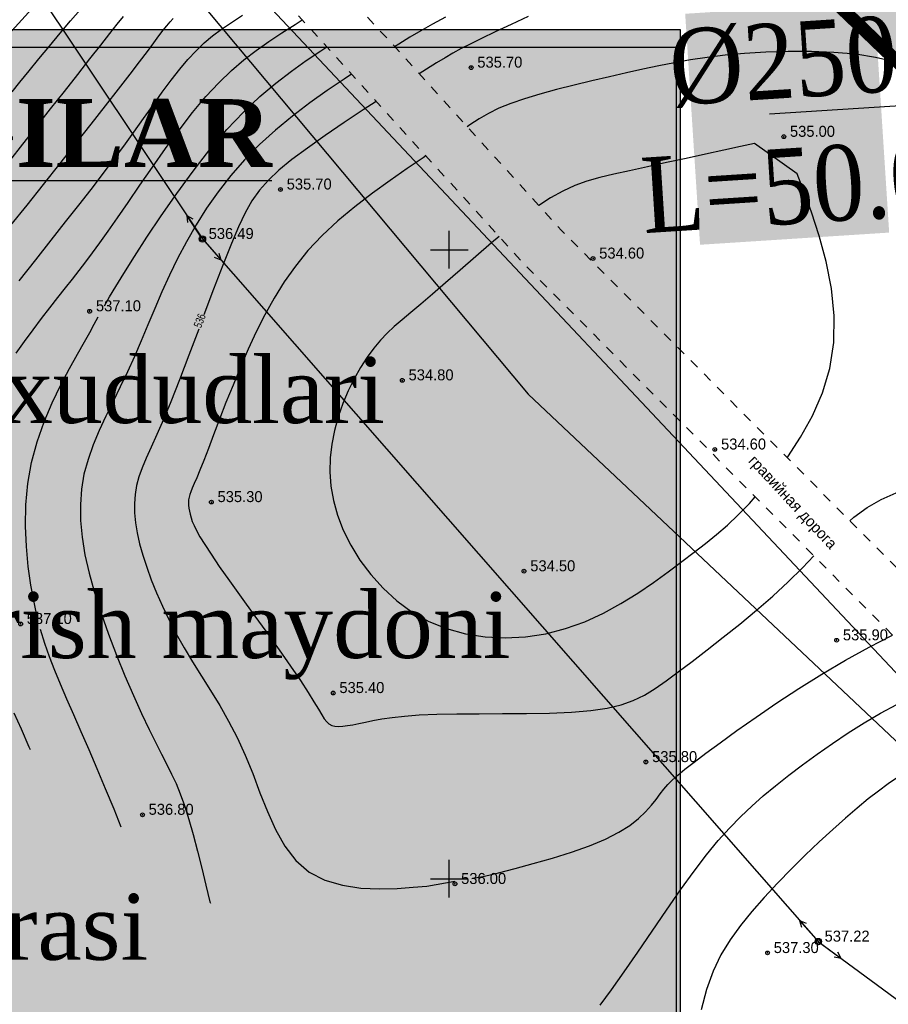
# Model space of a CAD drawing. Extents: x 0 to 362422, y 0 to 4201735.
# Tile 352 of 656: x 360266 to 360335, y 4200340 to 4200418. Entities that reach past the tile are written whole.
import ezdxf
from ezdxf import colors
from ezdxf.entities.mleader import LeaderData, LeaderLine
from ezdxf.math import Vec2, Vec3

# ---------------------------------------------------------------- set-up
doc = ezdxf.new("R2010")
doc.units = 0
doc.header["$LTSCALE"] = 0.5
doc.header["$MEASUREMENT"] = 0
doc.header["$PDMODE"] = 32
doc.header["$PDSIZE"] = 0.3
for name, pattern in [('CONTI', [0]), ('GOST2.303 6', [12, 8, -1.5, 1, -1.5]), ('Д_ТРОТ_ТРУБА', [3, 1.5, -1.5]), ('ДОРОГИ_СТРОЯЩ', [9, 8, -1])]:
    doc.linetypes.add(name, pattern=pattern)
for name, color, linetype in [('(004) Точки рельефа', 7, 'Continuous'), ('(014) Водопровод', 5, 'ИК_Водопровод -------в--------'), ('(022) Возд. Линии', 7, 'Continuous'), ('(025) Дорога', 7, 'Continuous'), ('GORIZDEFAULT', 32, 'CONTI'), ('PI_TTDEFAULT', 5, 'CONTI'), ('SETKR', 2, 'CONTI'), ('SIT_L0', 250, 'CONTI'), ('Водопровод 10', 7, 'Continuous'), ('шрифт', 1, 'Continuous')]:
    doc.layers.add(name, color=color, linetype=linetype)
doc.layers.add('(032) Горизонтали утолщенные', color=32, linetype='Continuous', lineweight=30)
doc.layers.add('.', color=7, linetype='Continuous', lineweight=15)
doc.styles.add('BM-431', font='txt')
doc.styles.add('D-431', font='txt')
doc.styles.add('SHRFT', font='TXT', dxfattribs={"width": 0.875})
doc.styles.add('Times New Roman', font='times.ttf')
doc.linetypes.add('ИК_Водопровод -------в--------', pattern='A,9,-0.6,["В",Standard,S=1.2,R=0,X=0,Y=-0.6],-1.2', length=10.8)

# ---------------------------------------------------------------- blocks, each defined once
blk = doc.blocks.new('BL_333')
at = {"color": 0}
for p, q in [((0, -1.5), (0, 1.5)), ((-1.5, 0), (1.5, 0))]:
    blk.add_line(p, q, dxfattribs=at)
blk = doc.blocks.new('S1')
at = {"layer": '(022) Возд. Линии'}
for p, q in [((-2, 0), (-1.5, 0.25)), ((-2, 0), (-1.5, -0.25)), ((0, 0), (-2, 0))]:
    blk.add_line(p, q, dxfattribs=at)
blk = doc.blocks.new('S2')
at = {"layer": '(022) Возд. Линии'}
for p, q in [((0, 0), (2, 0)), ((2, 0), (1.5, 0.25)), ((2, 0), (1.5, -0.25))]:
    blk.add_line(p, q, dxfattribs=at)
blk = doc.blocks.new('SS')
at = {"layer": '(022) Возд. Линии'}
blk.add_circle((0, 0), 0.25, dxfattribs=at)
blk = doc.blocks.new('gergrgrre')
at = {"layer": '(014) Водопровод', "flags": 128}
blk.add_lwpolyline([(360036.438, 4200773.015), (360047.098, 4200750.311), (360089.76, 4200681.101), (360107.619, 4200655.796), (360141.826, 4200594.039), (360149.345, 4200579.998), (360206.507, 4200508.61), (360230.262, 4200479.387), (360306.281, 4200388.525), (360409.154, 4200291.553), (360456.114, 4200244.191), (360490.793, 4200199.337)], dxfattribs=at)
at = {"layer": '(025) Дорога', "linetype": 'Д_ТРОТ_ТРУБА', "flags": 128}
for points in [[(360044.195, 4200796.012), (360041.816, 4200791.773), (360042.358, 4200788.304), (360046.087, 4200780.21), (360059.012, 4200755.887), (360082.266, 4200713.415), (360119.837, 4200651.911), (360154.248, 4200588.273), (360168.952, 4200565.337), (360182.618, 4200547.766), (360213.043, 4200512.044), (360268.283, 4200446.262), (360308.926, 4200401.534), (360387.369, 4200322.593), (360428.116, 4200283.497), (360457.116, 4200256.42), (360464.886, 4200245.444), (360476.507, 4200228.263), (360489.06, 4200214.493), (360499.065, 4200202.984)], [(360034.859, 4200791.392), (360036.733, 4200790.501), (360038.761, 4200786.553), (360042.501, 4200778.433), (360055.492, 4200753.988), (360078.803, 4200711.411), (360116.369, 4200649.915), (360150.8, 4200586.24), (360165.682, 4200563.025), (360179.515, 4200545.24), (360209.989, 4200509.461), (360265.27, 4200443.63), (360306.026, 4200398.778), (360384.565, 4200319.74), (360425.367, 4200280.592), (360454.087, 4200253.775), (360461.596, 4200243.167), (360473.356, 4200225.782), (360486.072, 4200211.833), (360495.233, 4200201.295)]]:
    blk.add_lwpolyline(points, dxfattribs=at)
at = {"layer": '(032) Горизонтали утолщенные', "color": 32}
for points in [[(360265.22, 4200417.41, 540), (360266.27, 4200418.58, 540), (360267.28, 4200419.68, 540), (360268.24, 4200420.67, 540), (360269.13, 4200421.55, 540), (360269.97, 4200422.3, 540), (360270.77, 4200422.97, 540), (360271.52, 4200423.55, 540), (360272.26, 4200424.08, 540), (360272.97, 4200424.57, 540), (360273.68, 4200425.04, 540), (360274.4, 4200425.51, 540), (360275.13, 4200425.99, 540), (360275.9, 4200426.48, 540), (360276.71, 4200427, 540), (360277.58, 4200427.56, 540), (360278.53, 4200428.17, 540), (360279.028, 4200428.489, 540)], [(360306.26, 4200418.54, 536), (360304.91, 4200417.91, 536), (360303.65, 4200417.32, 536), (360302.56, 4200416.8, 536), (360301.67, 4200416.36, 536), (360300.94, 4200415.99, 536), (360300.29, 4200415.64, 536), (360299.66, 4200415.27, 536), (360298.98, 4200414.86, 536), (360298.19, 4200414.36, 536), (360297.609, 4200413.989, 536)], [(360265.79, 4200397.52, 538), (360267.12, 4200399.21, 538), (360268.35, 4200400.77, 538), (360269.49, 4200402.21, 538), (360270.53, 4200403.54, 538), (360271.51, 4200404.79, 538), (360272.42, 4200405.98, 538), (360273.28, 4200407.12, 538), (360274.11, 4200408.24, 538), (360274.91, 4200409.36, 538), (360275.69, 4200410.45, 538), (360276.44, 4200411.51, 538), (360277.17, 4200412.53, 538), (360277.88, 4200413.48, 538), (360278.56, 4200414.36, 538), (360279.22, 4200415.14, 538), (360279.86, 4200415.83, 538), (360280.5, 4200416.44, 538), (360281.16, 4200417, 538), (360281.88, 4200417.53, 538), (360282.67, 4200418.08, 538), (360283.56, 4200418.66, 538)], [(360294.196, 4200411.797, 536), (360293.16, 4200411.13, 536), (360291.63, 4200410.11, 536), (360290.13, 4200409.09, 536), (360288.73, 4200408.09, 536), (360287.48, 4200407.17, 536), (360286.45, 4200406.33, 536), (360285.61, 4200405.54, 536), (360284.9, 4200404.75, 536), (360284.3, 4200403.9, 536), (360283.76, 4200402.94, 536), (360283.23, 4200401.82, 536), (360282.67, 4200400.49, 536)], [(360282.67, 4200400.49, 536), (360282, 4200398.79, 536), (360281.26, 4200396.86, 536), (360280.49, 4200394.82, 536)], [(360280.07, 4200393.69, 536), (360279.29, 4200391.63, 536), (360278.54, 4200389.67, 536), (360277.85, 4200387.91, 536)], [(360277.85, 4200387.91, 536), (360277.26, 4200386.51, 536), (360276.74, 4200385.32, 536), (360276.28, 4200384.31, 536), (360275.89, 4200383.43, 536), (360275.57, 4200382.66, 536), (360275.32, 4200381.94, 536), (360275.13, 4200381.25, 536), (360275.01, 4200380.55, 536), (360274.96, 4200379.83, 536), (360274.97, 4200379.08, 536), (360275.04, 4200378.3, 536), (360275.18, 4200377.49, 536), (360275.37, 4200376.63, 536), (360275.63, 4200375.72, 536), (360275.94, 4200374.77, 536), (360276.3, 4200373.77, 536), (360276.72, 4200372.72, 536), (360277.19, 4200371.66, 536), (360277.72, 4200370.56, 536), (360278.29, 4200369.46, 536), (360278.92, 4200368.35, 536), (360279.59, 4200367.24, 536), (360280.29, 4200366.11, 536), (360281.02, 4200364.96, 536), (360281.74, 4200363.77, 536), (360282.45, 4200362.53, 536), (360283.14, 4200361.22, 536), (360283.78, 4200359.83, 536), (360284.37, 4200358.36, 536), (360284.94, 4200356.84, 536), (360285.53, 4200355.34, 536), (360286.18, 4200353.9, 536), (360286.92, 4200352.59, 536), (360287.8, 4200351.45, 536), (360288.86, 4200350.53, 536), (360290.1, 4200349.89, 536), (360291.5, 4200349.48, 536), (360292.96, 4200349.26, 536), (360294.44, 4200349.19, 536), (360295.85, 4200349.22, 536), (360297.13, 4200349.32, 536), (360298.21, 4200349.42, 536), (360300.45, 4200349.8, 536)], [(360312.41, 4200353.14, 536), (360313.48, 4200353.69, 536), (360314.35, 4200354.24, 536), (360315.05, 4200354.79, 536), (360315.61, 4200355.33, 536), (360316.07, 4200355.84, 536), (360316.44, 4200356.31, 536), (360316.76, 4200356.74, 536), (360317.06, 4200357.12, 536), (360317.37, 4200357.48, 536), (360317.73, 4200357.84, 536), (360318.17, 4200358.24, 536), (360318.74, 4200358.7, 536), (360319.46, 4200359.27, 536), (360320.39, 4200359.97, 536), (360321.53, 4200360.81, 536), (360322.87, 4200361.79, 536), (360324.39, 4200362.85, 536), (360326.04, 4200363.98, 536), (360327.8, 4200365.13, 536), (360329.63, 4200366.27, 536), (360331.5, 4200367.37, 536), (360333.38, 4200368.4, 536), (360335.25, 4200369.35, 536)], [(360301.79, 4200350.03, 536), (360302.79, 4200350.2, 536), (360303.91, 4200350.48, 536), (360305.23, 4200350.81, 536), (360306.68, 4200351.2, 536), (360308.2, 4200351.63, 536), (360309.71, 4200352.11, 536), (360311.14, 4200352.61, 536), (360312.41, 4200353.14, 536)]]:
    blk.add_polyline3d(points, dxfattribs=at)
at = {"linetype": 'Continuous', "elevation": 1.643}
blk.add_lwpolyline([(359968.105, 4200751.148), (360144.875, 4200568.598), (360208.905, 4200501.768), (360248.135, 4200449.088), (360280.365, 4200400.868), (360329.345, 4200345.008), (360410.625, 4200285.188), (360473.125, 4200218.998), (360491.256, 4200199.541)], dxfattribs=at)
at = {"layer": 'GORIZDEFAULT', "color": 32}
for points in [[(360265.23, 4200412.55, 539.5), (360265.85, 4200413.32, 539.5), (360266.58, 4200414.22, 539.5), (360267.37, 4200415.19, 539.5), (360268.2, 4200416.2, 539.5), (360269.05, 4200417.22, 539.5), (360269.88, 4200418.19, 539.5), (360270.68, 4200419.11, 539.5)], [(360299.7, 4200418.49, 536.5), (360298.67, 4200417.94, 536.5), (360297.74, 4200417.42, 536.5), (360296.87, 4200416.9, 536.5), (360295.99, 4200416.36, 536.5), (360295.65, 4200416.145, 536.5)], [(360265.05, 4200407.08, 539), (360266.09, 4200408.39, 539), (360267.18, 4200409.78, 539), (360268.29, 4200411.2, 539), (360269.39, 4200412.59, 539), (360270.45, 4200413.93, 539), (360271.42, 4200415.17, 539), (360272.28, 4200416.27, 539), (360273, 4200417.19, 539), (360273.59, 4200417.94, 539), (360274.08, 4200418.55, 539)], [(360265.14, 4200401.96, 538.5), (360266.42, 4200403.56, 538.5), (360267.72, 4200405.2, 538.5), (360269.02, 4200406.84, 538.5), (360270.29, 4200408.45, 538.5), (360271.52, 4200409.99, 538.5), (360272.66, 4200411.45, 538.5), (360273.7, 4200412.78, 538.5), (360274.61, 4200413.95, 538.5), (360275.37, 4200414.95, 538.5), (360275.99, 4200415.77, 538.5), (360276.5, 4200416.45, 538.5), (360276.91, 4200417, 538.5), (360277.25, 4200417.45, 538.5), (360277.54, 4200417.81, 538.5), (360277.79, 4200418.11, 538.5), (360278.04, 4200418.38, 538.5)], [(360266.698, 4200360.239, 537.5), (360266.6, 4200360.46, 537.5), (360265.97, 4200361.89, 537.5), (360265.41, 4200363.17, 537.5)], [(360265.55, 4200391.78, 537.5), (360266.22, 4200392.72, 537.5), (360266.9, 4200393.64, 537.5), (360267.58, 4200394.53, 537.5), (360268.24, 4200395.39, 537.5), (360268.88, 4200396.21, 537.5), (360269.48, 4200396.97, 537.5), (360270.03, 4200397.67, 537.5), (360270.56, 4200398.35, 537.5), (360271.09, 4200399.03, 537.5), (360271.63, 4200399.75, 537.5), (360272.22, 4200400.55, 537.5), (360272.87, 4200401.47, 537.5), (360273.61, 4200402.53, 537.5), (360274.45, 4200403.76, 537.5), (360275.39, 4200405.13, 537.5), (360276.39, 4200406.58, 537.5), (360277.43, 4200408.06, 537.5), (360278.51, 4200409.52, 537.5), (360279.58, 4200410.91, 537.5), (360280.64, 4200412.18, 537.5), (360281.67, 4200413.28, 537.5), (360282.67, 4200414.25, 537.5), (360283.66, 4200415.09, 537.5), (360284.65, 4200415.85, 537.5), (360285.65, 4200416.56, 537.5), (360286.67, 4200417.24, 537.5), (360287.73, 4200417.92, 537.5), (360288.301, 4200418.285, 537.5)], [(360272.58, 4200395.55, 537), (360272.98, 4200396.25, 537), (360273.48, 4200397.09, 537), (360274.11, 4200398.12, 537), (360274.96, 4200399.46, 537), (360275.96, 4200401.01, 537), (360277.09, 4200402.71, 537), (360278.32, 4200404.48, 537), (360279.62, 4200406.25, 537), (360280.96, 4200407.97, 537), (360282.31, 4200409.55, 537), (360283.64, 4200410.95, 537), (360284.94, 4200412.18, 537), (360286.2, 4200413.25, 537), (360287.44, 4200414.2, 537), (360288.63, 4200415.05, 537), (360289.79, 4200415.82, 537), (360290.265, 4200416.124, 537)], [(360331.859, 4200378.456, 535.5), (360332.17, 4200378.73, 535.5), (360333.22, 4200379.51, 535.5), (360334.33, 4200380.16, 535.5), (360335.53, 4200380.67, 535.5)], [(360335.29, 4200414.96, 535.5), (360333.9, 4200415.3, 535.5), (360332.32, 4200415.54, 535.5), (360330.59, 4200415.69, 535.5), (360328.79, 4200415.76, 535.5), (360326.96, 4200415.76, 535.5), (360325.17, 4200415.71, 535.5), (360323.48, 4200415.61, 535.5), (360321.94, 4200415.47, 535.5), (360320.51, 4200415.3, 535.5), (360319.18, 4200415.1, 535.5), (360317.91, 4200414.87, 535.5), (360316.66, 4200414.62, 535.5), (360315.4, 4200414.35, 535.5), (360314.1, 4200414.06, 535.5), (360312.74, 4200413.75, 535.5), (360311.33, 4200413.42, 535.5), (360309.92, 4200413.09, 535.5), (360308.53, 4200412.74, 535.5), (360307.21, 4200412.37, 535.5), (360305.99, 4200412.01, 535.5), (360304.89, 4200411.63, 535.5), (360303.95, 4200411.25, 535.5), (360303.13, 4200410.84, 535.5), (360302.38, 4200410.41, 535.5), (360301.64, 4200409.93, 535.5), (360301.431, 4200409.783, 535.5)], [(360292.231, 4200413.959, 536.5), (360291.64, 4200413.57, 536.5), (360290.3, 4200412.66, 536.5), (360288.92, 4200411.68, 536.5), (360287.53, 4200410.63, 536.5), (360286.18, 4200409.52, 536.5), (360284.9, 4200408.36, 536.5), (360283.71, 4200407.15, 536.5), (360282.62, 4200405.9, 536.5), (360281.61, 4200404.61, 536.5), (360280.7, 4200403.3, 536.5), (360279.86, 4200401.98, 536.5), (360279.09, 4200400.64, 536.5), (360278.39, 4200399.31, 536.5), (360277.75, 4200397.97, 536.5), (360277.15, 4200396.65, 536.5), (360276.58, 4200395.33, 536.5), (360276.04, 4200394.04, 536.5), (360275.51, 4200392.76, 536.5), (360274.97, 4200391.51, 536.5), (360274.42, 4200390.29, 536.5), (360273.84, 4200389.1, 536.5), (360273.26, 4200387.93, 536.5), (360272.69, 4200386.78, 536.5), (360272.16, 4200385.64, 536.5), (360271.68, 4200384.5, 536.5), (360271.27, 4200383.34, 536.5), (360270.95, 4200382.17, 536.5), (360270.75, 4200380.98, 536.5), (360270.66, 4200379.75, 536.5), (360270.67, 4200378.47, 536.5), (360270.8, 4200377.15, 536.5), (360271.03, 4200375.76, 536.5), (360271.35, 4200374.29, 536.5), (360271.78, 4200372.75, 536.5), (360272.31, 4200371.12, 536.5), (360272.9, 4200369.44, 536.5), (360273.54, 4200367.76, 536.5), (360274.21, 4200366.12, 536.5), (360274.88, 4200364.56, 536.5), (360275.53, 4200363.13, 536.5), (360276.12, 4200361.86, 536.5), (360276.65, 4200360.8, 536.5), (360277.12, 4200359.89, 536.5), (360277.54, 4200359.08, 536.5), (360277.92, 4200358.32, 536.5), (360278.28, 4200357.56, 536.5), (360278.61, 4200356.74, 536.5), (360278.95, 4200355.81, 536.5), (360279.29, 4200354.72, 536.5), (360279.63, 4200353.51, 536.5), (360279.97, 4200352.2, 536.5), (360280.31, 4200350.85, 536.5), (360280.65, 4200349.5, 536.5), (360280.97, 4200348.17, 536.5), (360280.999, 4200348.058, 536.5)], [(360326.87, 4200383.477, 535), (360326.91, 4200383.53, 535), (360327.94, 4200385.09, 535), (360328.88, 4200386.79, 535), (360329.67, 4200388.62, 535), (360330.26, 4200390.57, 535), (360330.59, 4200392.62, 535), (360330.61, 4200394.76, 535), (360330.38, 4200396.93, 535), (360329.96, 4200399.06, 535), (360329.41, 4200401.11, 535), (360328.81, 4200402.99, 535), (360328.2, 4200404.66, 535), (360327.67, 4200406.04, 535), (360324.26, 4200408.44, 535), (360323.16, 4200408.2, 535), (360321.84, 4200407.92, 535), (360320.38, 4200407.61, 535), (360318.83, 4200407.27, 535), (360317.27, 4200406.93, 535), (360315.75, 4200406.6, 535), (360314.34, 4200406.29, 535), (360313.09, 4200406.02, 535), (360311.98, 4200405.74, 535), (360310.95, 4200405.45, 535), (360309.99, 4200405.1, 535), (360309.03, 4200404.67, 535), (360308.05, 4200404.12, 535), (360307.128, 4200403.514, 535)], [(360298.128, 4200407.469, 535.5), (360297.91, 4200407.32, 535.5), (360296.64, 4200406.45, 535.5), (360295.29, 4200405.5, 535.5), (360293.89, 4200404.49, 535.5), (360292.49, 4200403.41, 535.5), (360291.14, 4200402.29, 535.5), (360289.89, 4200401.13, 535.5), (360288.76, 4200399.93, 535.5), (360287.76, 4200398.7, 535.5), (360286.87, 4200397.45, 535.5), (360286.06, 4200396.16, 535.5), (360285.32, 4200394.83, 535.5), (360284.64, 4200393.48, 535.5), (360284, 4200392.09, 535.5), (360283.39, 4200390.67, 535.5), (360282.8, 4200389.25, 535.5), (360282.24, 4200387.86, 535.5), (360281.73, 4200386.53, 535.5), (360281.26, 4200385.3, 535.5), (360280.84, 4200384.19, 535.5), (360280.47, 4200383.25, 535.5), (360280.17, 4200382.48, 535.5), (360279.92, 4200381.88, 535.5), (360279.72, 4200381.41, 535.5), (360279.56, 4200381.05, 535.5), (360279.45, 4200380.77, 535.5), (360279.36, 4200380.54, 535.5), (360279.31, 4200380.33, 535.5), (360279.27, 4200380.12, 535.5), (360279.26, 4200379.91, 535.5), (360279.26, 4200379.69, 535.5), (360279.29, 4200379.46, 535.5), (360279.33, 4200379.22, 535.5), (360279.39, 4200378.97, 535.5), (360279.47, 4200378.7, 535.5), (360279.56, 4200378.41, 535.5), (360279.7, 4200378.09, 535.5), (360279.89, 4200377.69, 535.5), (360280.17, 4200377.19, 535.5), (360280.55, 4200376.57, 535.5), (360281.06, 4200375.79, 535.5), (360281.71, 4200374.83, 535.5), (360282.52, 4200373.68, 535.5), (360283.45, 4200372.38, 535.5), (360284.45, 4200370.99, 535.5), (360285.48, 4200369.58, 535.5), (360286.47, 4200368.19, 535.5), (360287.38, 4200366.9, 535.5), (360288.16, 4200365.76, 535.5), (360288.78, 4200364.81, 535.5), (360289.24, 4200364.06, 535.5), (360289.59, 4200363.47, 535.5), (360289.86, 4200363.02, 535.5), (360290.06, 4200362.7, 535.5), (360290.25, 4200362.46, 535.5), (360290.43, 4200362.3, 535.5)], [(360303.959, 4200401.054, 535), (360303.36, 4200400.55, 535), (360302.1, 4200399.46, 535), (360300.87, 4200398.39, 535), (360299.71, 4200397.37, 535), (360298.66, 4200396.46, 535), (360297.74, 4200395.68, 535), (360296.94, 4200395.02, 535), (360296.24, 4200394.44, 535), (360295.62, 4200393.91, 535), (360295.05, 4200393.37, 535), (360294.52, 4200392.81, 535), (360294, 4200392.18, 535), (360293.47, 4200391.45, 535), (360292.95, 4200390.64, 535), (360292.44, 4200389.74, 535), (360291.97, 4200388.78, 535), (360291.54, 4200387.77, 535), (360291.17, 4200386.72, 535), (360290.87, 4200385.64, 535), (360290.65, 4200384.55, 535), (360290.53, 4200383.45, 535), (360290.5, 4200382.34, 535), (360290.59, 4200381.21, 535), (360290.79, 4200380.06, 535), (360291.11, 4200378.9, 535), (360291.57, 4200377.72, 535), (360292.16, 4200376.52, 535), (360292.89, 4200375.33, 535), (360293.75, 4200374.18, 535), (360294.73, 4200373.09, 535), (360295.83, 4200372.09, 535), (360297.04, 4200371.2, 535), (360298.37, 4200370.46, 535), (360299.79, 4200369.88, 535), (360301.29, 4200369.47, 535), (360302.86, 4200369.23, 535), (360304.45, 4200369.15, 535), (360306.07, 4200369.23, 535), (360307.67, 4200369.48, 535), (360309.25, 4200369.88, 535), (360310.78, 4200370.43, 535), (360312.25, 4200371.11, 535), (360313.65, 4200371.88, 535), (360314.98, 4200372.71, 535), (360316.23, 4200373.56, 535), (360317.4, 4200374.4, 535), (360318.48, 4200375.21, 535)], [(360267.27, 4200370.69, 537), (360267.12, 4200371.32, 537), (360266.98, 4200371.98, 537), (360266.73, 4200373.35, 537), (360266.52, 4200374.83, 537), (360266.37, 4200376.4, 537), (360266.3, 4200378.04, 537), (360266.33, 4200379.72, 537), (360266.49, 4200381.41, 537), (360266.78, 4200383.09, 537), (360267.22, 4200384.74, 537), (360267.78, 4200386.33, 537), (360268.42, 4200387.84, 537), (360269.11, 4200389.26, 537), (360269.79, 4200390.55, 537), (360270.43, 4200391.69, 537), (360270.99, 4200392.67, 537), (360271.41, 4200393.43, 537), (360271.77, 4200394.08, 537), (360272.09, 4200394.67, 537)], [(360318.48, 4200375.21, 535), (360319.47, 4200375.95, 535), (360320.38, 4200376.66, 535), (360321.25, 4200377.36, 535), (360322.11, 4200378.1, 535), (360322.97, 4200378.92, 535), (360323.86, 4200379.84, 535), (360324.33, 4200380.358, 535)], [(360290.43, 4200362.3, 535.5), (360290.65, 4200362.19, 535.5), (360290.91, 4200362.13, 535.5), (360291.2, 4200362.11, 535.5), (360291.54, 4200362.12, 535.5), (360291.91, 4200362.17, 535.5), (360292.34, 4200362.24, 535.5), (360292.81, 4200362.33, 535.5), (360293.33, 4200362.45, 535.5), (360293.93, 4200362.57, 535.5), (360294.63, 4200362.7, 535.5), (360295.46, 4200362.82, 535.5), (360296.44, 4200362.93, 535.5), (360297.61, 4200363.02, 535.5), (360299, 4200363.08, 535.5), (360300.6, 4200363.11, 535.5), (360302.37, 4200363.12, 535.5), (360304.24, 4200363.13, 535.5), (360306.13, 4200363.14, 535.5), (360307.98, 4200363.17, 535.5), (360309.71, 4200363.25, 535.5), (360311.26, 4200363.37, 535.5), (360312.56, 4200363.56, 535.5), (360313.67, 4200363.82, 535.5), (360314.63, 4200364.17, 535.5), (360315.51, 4200364.59, 535.5), (360316.36, 4200365.11, 535.5), (360317.24, 4200365.73, 535.5), (360318.2, 4200366.45, 535.5), (360319.3, 4200367.28, 535.5), (360320.51, 4200368.19, 535.5), (360321.79, 4200369.19, 535.5), (360323.11, 4200370.24, 535.5), (360324.44, 4200371.34, 535.5), (360325.73, 4200372.46, 535.5), (360326.96, 4200373.6, 535.5), (360328.09, 4200374.72, 535.5), (360328.997, 4200375.661, 535.5)], [(360273.907, 4200354.099, 537), (360273.34, 4200355.52, 537), (360272.66, 4200357.15, 537), (360272, 4200358.73, 537), (360271.35, 4200360.24, 537), (360270.72, 4200361.68, 537), (360270.13, 4200363.02, 537), (360269.59, 4200364.27, 537), (360269.08, 4200365.46, 537), (360268.62, 4200366.56, 537), (360268.21, 4200367.63, 537), (360267.84, 4200368.7, 537), (360267.5, 4200369.81, 537)], [(360312.01, 4200339.95, 536.5), (360312.9, 4200341.16, 536.5), (360313.91, 4200342.59, 536.5), (360315, 4200344.17, 536.5), (360316.13, 4200345.83, 536.5), (360317.27, 4200347.5, 536.5), (360318.39, 4200349.11, 536.5), (360319.46, 4200350.59, 536.5), (360320.46, 4200351.89, 536.5), (360321.39, 4200353.03, 536.5), (360322.29, 4200354.03, 536.5), (360323.17, 4200354.94, 536.5), (360324.06, 4200355.78, 536.5), (360324.97, 4200356.58, 536.5), (360325.94, 4200357.39, 536.5), (360326.99, 4200358.22, 536.5), (360328.1, 4200359.06, 536.5), (360329.26, 4200359.91, 536.5), (360330.47, 4200360.76, 536.5), (360331.72, 4200361.59, 536.5), (360333, 4200362.39, 536.5), (360334.29, 4200363.15, 536.5), (360335.59, 4200363.86, 536.5)], [(360335.65, 4200358.05, 537), (360334.91, 4200357.54, 537), (360334.13, 4200356.97, 537), (360333.32, 4200356.34, 537), (360332.44, 4200355.62, 537), (360331.5, 4200354.81, 537), (360330.49, 4200353.91, 537), (360329.42, 4200352.92, 537), (360328.31, 4200351.87, 537), (360327.2, 4200350.78, 537), (360326.11, 4200349.65, 537), (360325.05, 4200348.51, 537), (360324.06, 4200347.38, 537), (360323.15, 4200346.27, 537), (360322.33, 4200345.14, 537), (360321.6, 4200343.94, 537), (360320.97, 4200342.65, 537), (360320.45, 4200341.2, 537), (360320.03, 4200339.57, 537)]]:
    blk.add_polyline3d(points, dxfattribs=at)
at = {"layer": 'PI_TTDEFAULT', "color": 5}
for p in [(360301.74, 4200414.48, 535.7), (360326.6, 4200408.99, 535), (360286.57, 4200404.79, 535.7), (360280.365, 4200400.868, -15.634), (360311.43, 4200399.31, 534.6), (360271.4, 4200395.11, 537.1), (360296.26, 4200389.62, 534.8), (360321.11, 4200384.13, 534.6), (360281.08, 4200379.94, 535.3), (360305.94, 4200374.45, 534.5), (360265.91, 4200370.25, 537.1), (360330.8, 4200368.96, 535.9), (360290.77, 4200364.76, 535.4), (360315.63, 4200359.28, 535.8), (360275.6, 4200355.08, 536.8), (360300.45, 4200349.59, 536), (360329.345, 4200345.008, -17.804), (360325.31, 4200344.1, 537.3)]:
    blk.add_point(p, dxfattribs=at)
at = {"layer": '(022) Возд. Линии'}
for name, p, rotation in [('S1', (360280.225, 4200401.071, -15.634), 303.6874218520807), ('S2', (360280.528, 4200400.676, -15.634), 311.2454158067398), ('S1', (360329.178, 4200345.19, -17.804), 311.6467392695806), ('S2', (360329.546, 4200344.855, -17.804), 323.6478827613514)]:
    blk.add_blockref(name, p, dxfattribs=dict(at, rotation=rotation))
for p in [(360280.371, 4200400.864, -15.634), (360329.351, 4200345.004, -17.804)]:
    blk.add_blockref('SS', p, dxfattribs=at)
at = {"layer": 'SETKR', "color": 92}
for p in [(360300, 4200400), (360300, 4200350)]:
    blk.add_blockref('BL_333', p, dxfattribs=at)
at = {"layer": '(004) Точки рельефа', "style": 'D-431'}
for s, p in [('535.70', (360302.23, 4200414.48)), ('535.00', (360327.09, 4200408.98)), ('535.70', (360287.07, 4200404.79)), ('536.49', (360280.865, 4200400.858, -555.023)), ('534.60', (360311.92, 4200399.3)), ('537.10', (360271.9, 4200395.11)), ('534.80', (360296.76, 4200389.62)), ('534.60', (360321.61, 4200384.12)), ('535.30', (360281.57, 4200379.94)), ('534.50', (360306.44, 4200374.44)), ('537.10', (360266.4, 4200370.25)), ('535.90', (360331.3, 4200368.95)), ('535.40', (360291.26, 4200364.76)), ('535.80', (360316.13, 4200359.27)), ('536.80', (360276.09, 4200355.08)), ('536.00', (360300.94, 4200349.58)), ('537.22', (360329.845, 4200344.998, -555.023)), ('537.30', (360325.8, 4200344.09))]:
    blk.add_text(s, height=0.875, dxfattribs=at).set_placement(p)
at = {"layer": '(025) Дорога', "linetype": 'ДОРОГИ_СТРОЯЩ', "style": 'BM-431'}
blk.add_text('гравийная дорога', height=0.875, rotation=312.89346, dxfattribs=at).set_placement((360323.735, 4200383.176, -555.023))
at = {"layer": '(032) Горизонтали утолщенные', "color": 32, "style": 'SHRFT', "width": 0.75}
blk.add_text('536', height=0.6562, rotation=69.46207, dxfattribs=at).set_placement((360280.263, 4200393.736, 536))
blk = doc.blocks.new('_ArchTick')
at = {"color": 0, "linetype": 'ByBlock', "const_width": 0.15}
blk.add_lwpolyline([(-0.5, -0.5), (0.5, 0.5)], dxfattribs=at)
blk = doc.blocks.new('ееееее')
at = {"layer": 'SIT_L0', "color": 250}
blk.add_line((-215.18, 568.38), (-151.38, 500.1), dxfattribs=at)

msp = doc.modelspace()

# ---------------------------------------------------------------- hatches: boundary and pattern name
at = {"layer": '.', "ltscale": 0.149071}
h = msp.add_hatch(color=256, dxfattribs=at)
h.dxf.hatch_style = 1
h.set_gradient(color1=(255, 255, 255), tint=1)
h.paths.add_polyline_path([(359890.241, 4200063.476), (362234.445, 4200063.476), (362234.349, 4201313.892), (359890.241, 4201328.891)], flags=17)
h.paths.add_polyline_path([(359890.241, 4200063.476), (362234.445, 4200063.476), (362234.445, 4201313.891), (359890.241, 4201328.891)], flags=17)
h = msp.add_hatch(color=256, dxfattribs=at)
h.dxf.hatch_style = 1
h.set_gradient(color1=(51, 204, 0), color2=(51, 204, 0), tint=1)
edge = h.paths.add_edge_path()
edge.add_line((361134.955, 4200608.327), (360514.494, 4200266.411))
edge.add_arc((360509.185, 4200276.045), 11, 226.16627, 298.85775, ccw=False)
edge.add_line((360501.567, 4200268.11), (360238.667, 4200520.519))
edge.add_line((360238.667, 4200520.519), (360063.771, 4200791.021))
edge.add_line((360063.771, 4200791.021), (360055.869, 4200786.666))
edge.add_line((360055.869, 4200786.666), (360231.678, 4200514.752))
edge.add_line((360231.678, 4200514.752), (360505.949, 4200251.426))
edge.add_line((360505.949, 4200251.426), (361159.312, 4200611.473))
edge.add_line((361159.312, 4200611.473), (360747.942, 4201168.046))
edge.add_line((360747.942, 4201168.046), (360739.99, 4201163.663))
edge.add_line((360739.99, 4201163.663), (361138.492, 4200624.499))
edge.add_arc((361129.646, 4200617.961), 11, -61.14225, 36.46852, ccw=False)
h.paths.add_polyline_path([(360635.673, 4200691.995), (360780.102, 4200429.905), (360566.526, 4200312.211), (360568.119, 4200309.29), (360507.955, 4200275.985), (360501.782, 4200287.198), (360494.307, 4200283.398), (360465.92, 4200310.652), (360492.99, 4200325.73), (360496.558, 4200319.096), (360521.869, 4200333.03), (360529.686, 4200318.832), (360555.304, 4200332.783), (360566.527, 4200312.211), (360586.689, 4200323.322), (360558.05, 4200375.292), (360464.998, 4200324.014), (360283.729, 4200498.05)], flags=16)
edge = h.paths.add_edge_path(flags=17)
edge.add_line((361133.667, 4200620.933), (360949.42, 4200870.214))
edge.add_arc((360945.4, 4200867.242), 5, 36.46852, 118.85775)
edge.add_line((360942.986, 4200871.621), (360648.845, 4200709.53))
edge.add_arc((360651.259, 4200705.151), 5, 118.85775, 208.85775)
edge.add_line((360646.88, 4200702.738), (360795.17, 4200433.642))
edge.add_arc((360799.549, 4200436.055), 5, 208.85775, 298.85775)
edge.add_line((360801.962, 4200431.676), (361132.059, 4200613.582))
edge.add_arc((361129.646, 4200617.961), 5, 298.85775, 396.46852)
h.paths.add_polyline_path([(360656.693, 4200703.578), (360944.264, 4200862.049), (361123.713, 4200619.259), (360801.122, 4200441.489)], flags=16)
edge = h.paths.add_edge_path(flags=17)
edge.add_line((360789.915, 4200430.746), (360641.624, 4200699.842))
edge.add_arc((360637.246, 4200697.429), 5, 28.86341, 118.85775)
edge.add_line((360634.832, 4200701.808), (360274.624, 4200503.308))
edge.add_arc((360277.037, 4200498.929), 5, 118.85775, 226.16627)
edge.add_line((360273.574, 4200495.323), (360505.722, 4200272.438))
edge.add_arc((360509.185, 4200276.045), 5, 226.16627, 298.85775)
edge.add_line((360511.598, 4200271.666), (360519.249, 4200275.882))
edge.add_line((360519.249, 4200275.882), (360524.504, 4200278.777))
edge.add_line((360524.504, 4200278.777), (360787.949, 4200423.954))
edge.add_arc((360785.536, 4200428.333), 5, 298.85775, 388.85775)
edge = h.paths.add_edge_path(flags=17)
edge.add_arc((360385.769, 4200927.93), 5, 28.85775, 118.85775)
edge.add_line((360383.356, 4200932.309), (360379.852, 4200930.379))
edge.add_line((360379.852, 4200930.379), (360528.625, 4200660.407))
edge.add_line((360528.625, 4200660.407), (360265.595, 4200515.46))
edge.add_line((360265.595, 4200515.46), (360250.316, 4200530.13))
edge.add_line((360250.316, 4200530.13), (360093.542, 4200772.602))
edge.add_line((360093.542, 4200772.602), (360090.338, 4200770.837))
edge.add_arc((360092.751, 4200766.458), 5, 118.85775, 212.88524)
edge.add_line((360088.552, 4200763.743), (360240.685, 4200528.449))
edge.add_line((360240.685, 4200528.449), (360243.327, 4200524.363))
edge.add_line((360243.327, 4200524.363), (360261.485, 4200506.929))
edge.add_arc((360264.948, 4200510.536), 5, 226.16627, 298.85775)
edge.add_line((360267.361, 4200506.157), (360536.472, 4200654.455))
edge.add_arc((360534.059, 4200658.834), 5, 298.85915, 388.85698)
edge.add_line((360538.438, 4200661.247), (360390.148, 4200930.343))
edge = h.paths.add_edge_path(flags=17)
edge.add_line((360749.145, 4201133.884), (360745.026, 4201131.614))
edge.add_line((360745.026, 4201131.614), (360929.872, 4200881.521))
edge.add_line((360929.872, 4200881.521), (360645.109, 4200724.598))
edge.add_line((360645.109, 4200724.598), (360496.336, 4200994.569))
edge.add_line((360496.336, 4200994.569), (360492.833, 4200992.639))
edge.add_arc((360495.246, 4200988.26), 5, 118.85775, 208.85855)
edge.add_line((360490.867, 4200985.847), (360639.157, 4200716.751))
edge.add_arc((360643.536, 4200719.164), 5, 208.85775, 298.85137)
edge.add_line((360645.949, 4200714.785), (360938.218, 4200875.845))
edge.add_arc((360935.805, 4200880.224), 5, 298.85775, 396.46852)
edge.add_line((360939.826, 4200883.196), (360755.579, 4201132.477))
edge.add_arc((360751.558, 4201129.505), 5, 36.46939, 118.85775)
h = msp.add_hatch(color=256, dxfattribs=at)
h.dxf.hatch_style = 1
h.set_gradient(color1=(255, 255, 255), tint=1)
h.paths.add_polyline_path([(360167.047, 4200417.506), (360318.365, 4200417.506), (360318.365, 4200230.295), (360167.047, 4200230.295)])
h = msp.add_hatch(color=256, dxfattribs=at)
h.dxf.hatch_style = 1
h.set_gradient(color1=(255, 255, 255), tint=1)
h.paths.add_polyline_path([(359937.258, 4200416.12), (360318.051, 4200416.12), (360318.051, 4200217.953), (359937.258, 4200217.953)])

# ---------------------------------------------------------------- linework, layer by layer
at = {"ltscale": 0.149071, "const_width": 0.1}
msp.add_lwpolyline([(360052.603, 4200791.717), (360231.678, 4200514.752), (360505.949, 4200251.426), (361159.312, 4200611.473), (360744.344, 4201172.914)], dxfattribs=at)
at = {"color": 1, "linetype": 'GOST2.303 6', "lineweight": 30, "const_width": 1.035}
msp.add_lwpolyline([(360055.869, 4200786.666), (360747.942, 4201168.046), (361159.312, 4200611.473), (360505.949, 4200251.426), (360231.678, 4200514.752)], close=True, dxfattribs=at)
at = {"color": 7, "ltscale": 0.149071, "true_color": 0xffffff, "elevation": 1214963.271}
msp.add_lwpolyline([(360167.047, 4200417.506), (360318.365, 4200417.506), (360318.365, 4200230.295), (360167.047, 4200230.295)], close=True, dxfattribs=at)
at = {"color": 7, "ltscale": 0.149071, "true_color": 0xffffff}
msp.add_lwpolyline([(359937.258, 4200416.12), (360318.051, 4200416.12), (360318.051, 4200217.953), (359937.258, 4200217.953)], close=True, dxfattribs=at)

# ---------------------------------------------------------------- block references
at = {"linetype": 'Continuous'}
msp.add_blockref('gergrgrre', (0, 0), dxfattribs=at)

# ---------------------------------------------------------------- texts
at = {"insert": (360202.21, 4200411.976, 1518704.089), "char_height": 5.38859, "attachment_point": 1}
msp.add_mtext_dynamic_manual_height_columns('{\\fTimes New Roman|b1|i0|c204|p18;\\L SHARTLI BELGILAR}', width=181.44124, gutter_width=5.222, heights=[0], dxfattribs=at)
at = {"layer": 'шрифт', "color": 0, "char_height": 5.25, "width": 118.97539, "attachment_point": 1, "style": 'Times New Roman'}
for s, insert in [('- Loyihaviy lot xududlari', (360214.946, 4200391.476, 0.011)), ('-  Obodonlashtirish maydoni', (360213.901, 4200372.795, 0.011)), ('-   Hudud chegarasi', (360213.962, 4200348.805, 0.011))]:
    msp.add_mtext(s, dxfattribs=dict(at, insert=insert))

# ---------------------------------------------------------------- next in the draw order: leaders
at = {"layer": 'Водопровод 10', "color": 0, "lineweight": 0}
ml = msp.add_multileader_mtext('Standard', dxfattribs=at)
ml.set_content('\\pxqc,t2;{\\fTimes New Roman|b0|i0|c204|p18;\\W0.9;\\C1;%%C250 L=\\fTimes New Roman|b0|i0|c0|p18;50\\fTimes New Roman|b0|i0|c204|p18;.0}')
ml.set_leader_properties()
ml.set_arrow_properties(name='ARCHTICK')
ml.build(insert=Vec2(0, 0))
ml.multileader.update_dxf_attribs({"text_left_attachment_type": 6, "text_right_attachment_type": 6, "dogleg_length": 0.639, "arrow_head_size": 0.365})
ctx = ml.context
ctx.base_point, ctx.char_height, ctx.arrow_head_size, ctx.landing_gap_size, ctx.plane_origin, ctx.plane_x_axis, ctx.plane_y_axis = Vec3(360315.402, 4200410.13, -542), 6, 0.365, 0, Vec3(360349.593, 4200385.444, -542), Vec3(0.997932, 0.064277), Vec3(-0.064277, 0.997932)
ctx.left_attachment, ctx.right_attachment, ctx.text_align_type = 6, 6, 1
notes = []
notes.append((ctx, [(0, (1, 1, 0), (360338.87, 4200411.641, -542), (-0.997932, -0.064277), 0.639, [(0, [(360348.978, 4200426.421, -542)], 0, [])])]))
ctx.mtext.insert, ctx.mtext.text_direction, ctx.mtext.rotation, ctx.mtext.width, ctx.mtext.alignment, ctx.mtext.flow_direction = Vec3(360326.354, 4200418.05, -542), Vec3(0.997932, 0.064277), 0.064321, 12.67004, 2, 5
ctx.mtext.has_bg_fill, ctx.mtext.bg_color, ctx.mtext.bg_scale_factor, ctx.mtext.bg_transparency, ctx.mtext.use_window_bg_color = 1, -1023409921, 1.2, 0, 0
for ctx, leaders in notes:
    for number, flags, end, landing, length, lines in leaders:
        leader = LeaderData()
        leader.index, (leader.has_last_leader_line, leader.has_dogleg_vector, leader.attachment_direction) = number, flags
        leader.last_leader_point, leader.dogleg_vector, leader.dogleg_length = Vec3(end), Vec3(landing), length
        for number, points, colour, breaks in lines:
            line = LeaderLine()
            line.index, line.vertices, line.color, line.breaks = number, Vec3.list(points), colors.encode_raw_color(colour), breaks
            leader.lines.append(line)
        ctx.leaders.append(leader)

# ---------------------------------------------------------------- next in the draw order: block references
at = {"color": 0, "rotation": 0.1683458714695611}
msp.add_blockref('ееееее', (360499.456, 4199854.903), dxfattribs=at)

doc.saveas('drawing.dxf')
